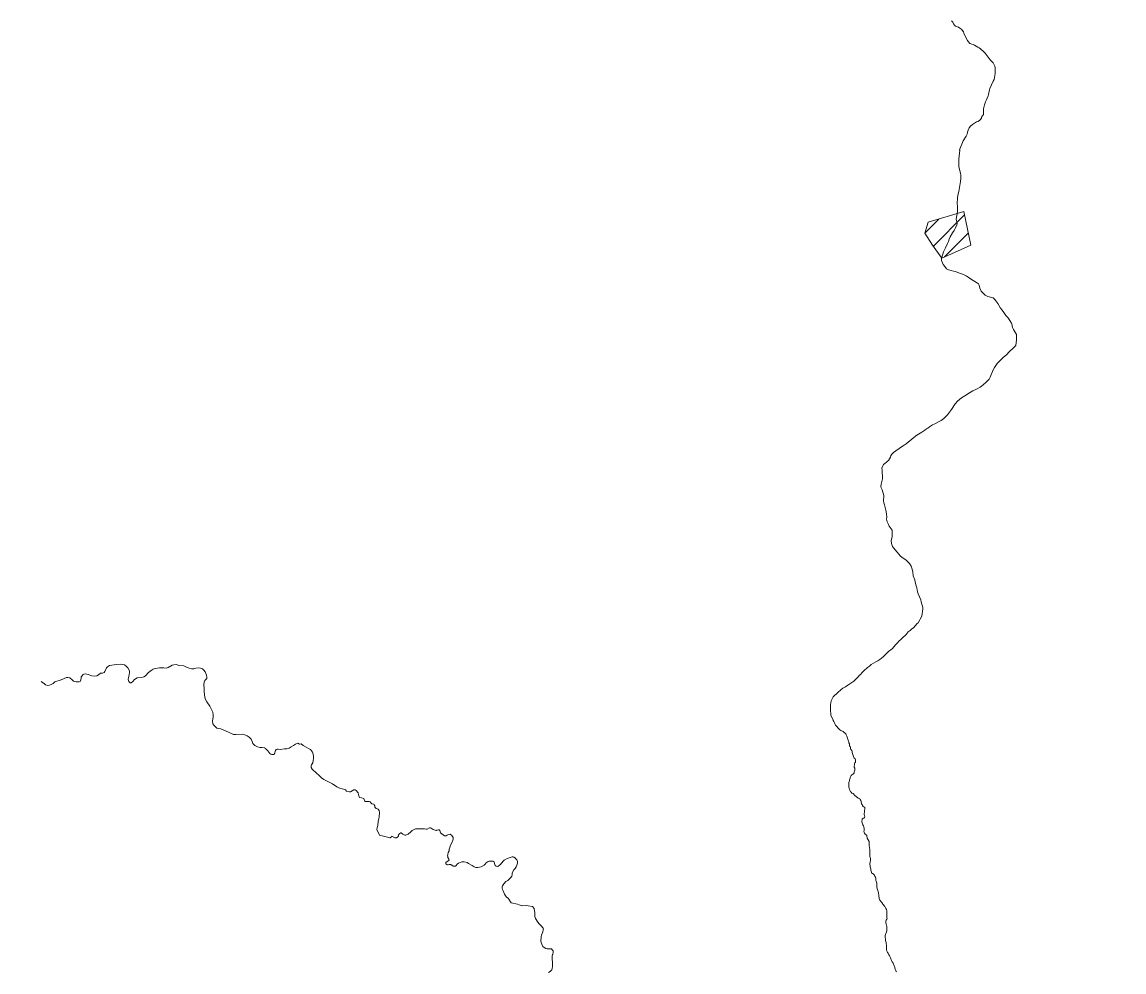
# Model space of a CAD drawing. Extents: x -1643653 to 4543381, y 1624270 to 13878484.
# Drawn here: x 591796 to 594659, y 8916524 to 8918990 of the extents above; entities that cross this region are included whole.
import ezdxf

# ---------------------------------------------------------------- set-up
doc = ezdxf.new("R2010")
doc.units = 0
doc.header["$LTSCALE"] = 200
doc.layers.add('6', color=7, linetype='Continuous', lineweight=13)
doc.layers.add('60', color=7, linetype='Continuous', lineweight=13)

msp = doc.modelspace()

# ---------------------------------------------------------------- linework, layer by layer
at = {"layer": '6'}
for p, q in [((594163.5, 8918408.1), (594244.8, 8918489.3)), ((594142, 8918443.1), (594177.6, 8918478.7)), ((594192.4, 8918380.4), (594254.3, 8918442.2))]:
    msp.add_line(p, q, dxfattribs=at)
for points in [[(594211, 8918993.2), (594213.8, 8918990.1), (594215.9, 8918986), (594218.1, 8918982.6), (594220.8, 8918980), (594229.2, 8918976.9), (594232.7, 8918974.8), (594237.1, 8918971.2), (594237.6, 8918969.7), (594238.5, 8918969.2), (594241.7, 8918964.5), (594242.7, 8918961.5), (594245.7, 8918955.2), (594252.2, 8918942.7), (594253.9, 8918939.9), (594258.7, 8918934.5), (594263.2, 8918932.8), (594267.2, 8918931.8), (594270.4, 8918930.5), (594278.7, 8918925.5), (594282.4, 8918923.7), (594285.8, 8918920.4), (594294.4, 8918913.4), (594297.9, 8918909.5), (594310.8, 8918892.4), (594318.5, 8918884.1)], [(594318.5, 8918884.1), (594320.6, 8918880.8), (594323.3, 8918875.6), (594324.2, 8918871.7), (594324.4, 8918867.9), (594324.2, 8918856.3), (594321.1, 8918841.2), (594318.7, 8918836.7), (594310.1, 8918817.8), (594309, 8918813.9), (594307.1, 8918802.5), (594306.1, 8918798.8), (594301.1, 8918787), (594299.1, 8918782.9), (594296.6, 8918775.6), (594295.7, 8918771.5), (594293.6, 8918764.6), (594293.4, 8918763.3), (594293.7, 8918750.3), (594288.3, 8918743.2), (594288.3, 8918741), (594285.3, 8918736.3), (594280.2, 8918732.5), (594275.5, 8918730.9), (594270.3, 8918727.7), (594265, 8918724), (594260, 8918719.7), (594256.3, 8918715.8), (594253.8, 8918709.3), (594252.3, 8918704.3), (594251, 8918698.8), (594248.9, 8918693.8), (594241.2, 8918682), (594231.1, 8918658.5), (594231.2, 8918658.1), (594232, 8918657.3), (594229.8, 8918634.4)], [(594229.8, 8918634.4), (594229.4, 8918626.8), (594229.4, 8918618.7), (594229.9, 8918614.3), (594234.2, 8918597.5), (594234.5, 8918593), (594235.3, 8918588.7), (594234.5, 8918584.1), (594234.2, 8918576.6), (594229.4, 8918550.1), (594227.7, 8918544.2), (594226.7, 8918539.7), (594226, 8918534.1), (594226, 8918534.1), (594226.3, 8918528.8), (594225.8, 8918523.7), (594225.5, 8918518.7), (594226.2, 8918513), (594226.4, 8918503.1), (594225.9, 8918497.8), (594222.9, 8918478.5), (594225.7, 8918466.4), (594224.2, 8918463.6), (594220.6, 8918454.3), (594217.9, 8918449.3), (594213.5, 8918443), (594207, 8918432.6), (594204.3, 8918426.8), (594202.6, 8918420.8), (594200.6, 8918415.2), (594195.5, 8918404.1), (594190.1, 8918393.3), (594187.9, 8918387.5), (594184.7, 8918376.6), (594184.9, 8918370.8), (594187, 8918364.9), (594189.1, 8918360.3), (594190.8, 8918358.7), (594197.9, 8918349.7), (594203, 8918347.3), (594209.9, 8918345.4), (594215.5, 8918343.5), (594221, 8918342.3), (594227, 8918339.7), (594243.4, 8918334.2), (594249, 8918331.2), (594254.3, 8918327.9), (594259.7, 8918323.2), (594278.4, 8918312.6), (594280.9, 8918310.6), (594282.4, 8918307), (594284.2, 8918299.2), (594288, 8918291.6), (594291.1, 8918287.7), (594298.5, 8918281.2), (594305.1, 8918277.9), (594318.7, 8918273.9), (594322.3, 8918270.7), (594326, 8918266.5), (594330.9, 8918259.4), (594338.1, 8918247.6), (594342.2, 8918241.9), (594347, 8918235.8), (594352.2, 8918228.3), (594356.9, 8918222.7)], [(594356.9, 8918222.7), (594362.6, 8918215.2), (594366.3, 8918208.8), (594367.2, 8918206.5), (594369.2, 8918197.1), (594371.3, 8918192), (594379.1, 8918179), (594379.3, 8918164), (594378.1, 8918151.2), (594377.6, 8918150.3), (594374.2, 8918147.3), (594370.9, 8918143.8), (594360.6, 8918133.9), (594353.5, 8918126.4), (594345.8, 8918119.7), (594335.9, 8918110.5), (594329.6, 8918103.7), (594322.5, 8918093.3), (594319.2, 8918087.2), (594311.5, 8918068), (594308.1, 8918063.2), (594300.7, 8918054.8), (594292.7, 8918047.9), (594288.6, 8918044.7), (594284.7, 8918042.2), (594275.5, 8918037.2), (594265.8, 8918032.8), (594257.1, 8918027.6), (594244.9, 8918019.5), (594236.9, 8918014.4), (594226.2, 8918005.8), (594220, 8917998.6), (594210.8, 8917984.6), (594199.9, 8917970.5), (594190.8, 8917960.6), (594187.2, 8917958), (594183.4, 8917955.8)], [(594183.4, 8917955.8), (594179, 8917952.7), (594170.7, 8917948.4), (594165.8, 8917946.4), (594161.4, 8917944.2), (594153.3, 8917939.3), (594149.1, 8917936.1), (594145.3, 8917933.7), (594141.4, 8917930.6), (594133.6, 8917925.1), (594129.4, 8917922.8), (594120.9, 8917917.5), (594112.6, 8917911.6), (594092.7, 8917895.3), (594092.7, 8917895.3), (594085.5, 8917890.2), (594080.6, 8917887.2), (594060.4, 8917872.8), (594056.9, 8917869.3), (594053.1, 8917864.7), (594051.8, 8917860.8), (594049.8, 8917856.4), (594046.6, 8917851.8), (594044.8, 8917849.8), (594043.5, 8917849.5), (594041.5, 8917847.4), (594037.2, 8917844.1), (594034.4, 8917841.3), (594032, 8917837.6), (594029.7, 8917831.9), (594029.7, 8917830.6), (594030.3, 8917827.2), (594030.6, 8917818.2), (594031.4, 8917813.3), (594031.2, 8917804.4), (594027.6, 8917790.3), (594027.1, 8917783.8), (594028.2, 8917780.5), (594030.8, 8917775.8), (594034.7, 8917761.2), (594034.8, 8917756.1), (594033.8, 8917751.4), (594034.2, 8917746.7), (594035, 8917742), (594036.9, 8917736.7), (594040.4, 8917723), (594041.9, 8917713.4), (594042.5, 8917704.3), (594042.1, 8917699.4), (594043.7, 8917692.4), (594046.8, 8917685.8), (594048.8, 8917680.8), (594056.4, 8917670.7), (594056.8, 8917657.1), (594056.3, 8917653.6), (594054.1, 8917643.9), (594054.4, 8917636.5), (594057.6, 8917628.1), (594059.6, 8917625.2), (594069.2, 8917613.9), (594078.3, 8917603.7), (594081.6, 8917600.5), (594093.3, 8917592.7), (594097.4, 8917588.8), (594101.6, 8917584)], [(594101.6, 8917584), (594105.5, 8917577), (594107.4, 8917572.3), (594109.8, 8917562.8), (594111.5, 8917551.9), (594115.2, 8917541.6), (594116, 8917536.1), (594118.5, 8917526.4), (594120.4, 8917521.1), (594122.4, 8917510.8), (594124.1, 8917505.5), (594130.7, 8917489.7), (594132.2, 8917485.1), (594136.2, 8917470.1), (594136.4, 8917466.5), (594133.8, 8917447.3), (594123.8, 8917430.6), (594121.9, 8917428.8), (594111.8, 8917416.9), (594108, 8917414.7), (594103.1, 8917410.6), (594098.2, 8917407.2), (594092.5, 8917400), (594082.3, 8917390.2), (594081.2, 8917388.3), (594080.2, 8917387.9), (594073.3, 8917381.9), (594071.7, 8917379.7), (594065.5, 8917373), (594057.6, 8917363.5), (594053.4, 8917359.7), (594050.1, 8917358.1), (594047.2, 8917356.1), (594032.8, 8917341.7), (594024.6, 8917335.2), (594019.5, 8917331.6), (594013.8, 8917328.6)], [(591845.6, 8917277.7), (591849.8, 8917275.1), (591853.6, 8917272.5), (591856.8, 8917269), (591862.9, 8917267.1), (591867.4, 8917268), (591872, 8917270), (591877.2, 8917272.6), (591881.7, 8917277.1), (591886.9, 8917279.1), (591892.6, 8917280.1), (591898, 8917281.9), (591911.5, 8917288.4), (591912.4, 8917288.6), (591915.1, 8917288.6), (591920.4, 8917287.1), (591926.3, 8917282.5), (591930.3, 8917278.6), (591932.7, 8917277.4), (591936.8, 8917276.8), (591941.4, 8917276.7), (591944.6, 8917276.9), (591947.1, 8917278.1), (591948.1, 8917279.7), (591949.7, 8917285.5), (591949.8, 8917289.9), (591950.3, 8917291.2), (591955, 8917296), (591957.2, 8917297.2), (591960.7, 8917297.4), (591967.8, 8917295.8), (591977.8, 8917292.2), (591984.7, 8917291.9), (591990.2, 8917292.5), (591994.9, 8917294.9), (591999.7, 8917299.4), (592005.2, 8917299.8), (592009.9, 8917301.1), (592011.7, 8917303.8), (592015.8, 8917313), (592018.7, 8917315.7), (592023.7, 8917319), (592029.6, 8917320.3), (592041.4, 8917322.1), (592052.1, 8917322.6), (592057.4, 8917322.2), (592062.2, 8917321), (592066.4, 8917317.7), (592070.9, 8917313), (592074.3, 8917307.5), (592075.4, 8917304.4), (592075.4, 8917301.5), (592073.8, 8917290.7), (592072.7, 8917288.2), (592072.1, 8917282.9), (592074, 8917277.7), (592076.8, 8917274.7), (592078.7, 8917274.3), (592079.6, 8917274.6), (592084.5, 8917277.6), (592088.2, 8917282.7), (592095.4, 8917287), (592106.7, 8917288.2), (592112.7, 8917290), (592116.6, 8917292.6), (592124.8, 8917301.6), (592131.5, 8917306.6), (592137, 8917309.7), (592142.4, 8917311.8), (592147.8, 8917312.8), (592153, 8917313.4), (592159.1, 8917313), (592164.9, 8917313), (592170.5, 8917312.2), (592175.5, 8917314.6), (592185.9, 8917320.4), (592190.5, 8917321.4), (592197.2, 8917321.6), (592203.6, 8917319.4), (592216.4, 8917318.6), (592225.5, 8917314.4), (592230.7, 8917312.4), (592236.7, 8917310.9), (592242.4, 8917311.1), (592248.1, 8917312.4), (592254.1, 8917313.4), (592259.9, 8917312.8), (592265.1, 8917310.8), (592269.7, 8917306.4), (592271.2, 8917303.7), (592272.3, 8917302.9), (592275.7, 8917294.6), (592276.6, 8917289.2), (592275.9, 8917285.5), (592271.4, 8917280), (592269.1, 8917275.7), (592268.3, 8917270.4), (592269.3, 8917258.8), (592269.4, 8917252.5), (592269.9, 8917242.9), (592271, 8917236.8)], [(594013.8, 8917328.6), (594002.2, 8917321.7), (593997.8, 8917317.7), (593992.7, 8917313.9), (593983, 8917305.5), (593978.9, 8917301.4), (593974.3, 8917296.2), (593970.9, 8917293.4), (593969.1, 8917291.2), (593967, 8917289.2), (593965, 8917286.7), (593956.6, 8917279), (593947, 8917272), (593941.1, 8917268.3), (593935.1, 8917264.2), (593935.1, 8917264.2), (593928.8, 8917260.8), (593923.4, 8917256.6), (593915.3, 8917249), (593903.6, 8917237.6), (593897.8, 8917227.8), (593896.4, 8917217.3), (593896.4, 8917205.8), (593897.2, 8917190.4), (593902.9, 8917177.1)], [(592271, 8917236.8), (592271, 8917236.8), (592273.1, 8917230.7), (592276.2, 8917225.3), (592283.8, 8917214), (592289.3, 8917203.3), (592291.5, 8917197.8), (592292.7, 8917191.5), (592292.7, 8917186.1), (592291.4, 8917175.2), (592292.2, 8917167.6), (592294.6, 8917164.1), (592298.4, 8917159.7), (592302.7, 8917157), (592312.9, 8917154.9), (592340.3, 8917142.5), (592345.8, 8917140.6), (592351.5, 8917140.3), (592368.9, 8917141.3), (592375.2, 8917139.3), (592380.7, 8917136.4), (592385.9, 8917133), (592391.1, 8917128.2), (592394.3, 8917122.2), (592396.1, 8917116.6), (592401.1, 8917111.7), (592408.1, 8917107.8), (592414, 8917106.3), (592419.4, 8917106.8), (592426.8, 8917105.2), (592427.4, 8917104.2), (592430.7, 8917101.9), (592435, 8917097.5), (592440.3, 8917091), (592442.3, 8917089.4), (592445.5, 8917088.1), (592448.1, 8917088.1), (592450.3, 8917088.5), (592453.1, 8917091.5), (592453.5, 8917097.1), (592454.4, 8917098.7), (592456.8, 8917101.6), (592459.2, 8917102.1), (592461.5, 8917101.7), (592466.7, 8917101.4), (592477.9, 8917102.8), (592484.1, 8917103.1), (592490.6, 8917104.9), (592495.6, 8917107.8), (592501.1, 8917111.9), (592506.7, 8917114.8), (592512.7, 8917117.4), (592516.7, 8917115.1), (592521.3, 8917115.6), (592526.3, 8917111.3), (592534.6, 8917107.5), (592540.1, 8917103.7), (592545.8, 8917101), (592550.4, 8917094.7), (592552.6, 8917089), (592553.4, 8917082.9), (592553.4, 8917078), (592552.7, 8917072.4), (592551.6, 8917066.9), (592548.2, 8917061.5), (592547.3, 8917059.6), (592547.3, 8917054.7), (592550.3, 8917050.4), (592561.6, 8917039.8), (592567, 8917034.3), (592574.5, 8917027.9), (592580.6, 8917023.7), (592585.8, 8917020.6), (592602.8, 8917011.8), (592614.3, 8917004.6), (592619.5, 8917002), (592624.7, 8917000), (592631.2, 8916998.5), (592636.2, 8916996.2), (592639.5, 8916993.2), (592646.8, 8916991.2), (592649.2, 8916991.1), (592657.9, 8916996.1), (592661, 8916996.4), (592661.7, 8916996.2), (592664.2, 8916994.4), (592669.2, 8916988.6), (592669.9, 8916983.4), (592673, 8916976.8), (592677.8, 8916976.1), (592684.1, 8916973.9), (592685.2, 8916971.8), (592686.4, 8916967), (592687.1, 8916966.5), (592688.8, 8916965.9), (592697.7, 8916966), (592700.3, 8916965.4), (592702.8, 8916961.5), (592705, 8916960.5), (592709.9, 8916959.1), (592711.1, 8916957.5)], [(593902.9, 8917177.1), (593903.3, 8917176.8), (593904.7, 8917174.2), (593905.7, 8917172.4), (593907.1, 8917170.5), (593907.6, 8917168.2), (593908.2, 8917166.1), (593909.6, 8917164.5), (593911.5, 8917162.4), (593913.4, 8917160.1), (593915.1, 8917157.8), (593916.8, 8917155.9), (593918.8, 8917154), (593921, 8917152.1), (593923.3, 8917150.5), (593925.2, 8917149.7), (593927.4, 8917149.1), (593929.2, 8917147.8), (593931.1, 8917146.3)], [(593931.1, 8917146.3), (593932.9, 8917144.8), (593934.6, 8917143.4), (593935.8, 8917141.6), (593937.2, 8917139), (593938.6, 8917136.1), (593939.6, 8917133.4), (593940.2, 8917130.4), (593940.6, 8917129.7), (593941.3, 8917127.8), (593942, 8917125.9), (593942.7, 8917123.3), (593943.6, 8917121.1), (593944.4, 8917118.9), (593945.6, 8917115.6), (593945.6, 8917113.4), (593945.5, 8917110.8), (593947.3, 8917109.4), (593948.1, 8917106.8), (593948.1, 8917104.1), (593949.5, 8917101.2), (593951.9, 8917098.4), (593952.4, 8917096.3), (593952.4, 8917093.7), (593953.1, 8917090.6), (593954, 8917088.6), (593955.3, 8917085.7), (593956.2, 8917083), (593958, 8917078.9), (593960.2, 8917076.7), (593961.5, 8917074.9), (593961.7, 8917072.7), (593961.6, 8917070.6), (593961, 8917068.3), (593959.9, 8917066.4), (593958.7, 8917063.9), (593958.4, 8917060.7), (593958.2, 8917058.7), (593957.8, 8917055.3), (593959.4, 8917052.8), (593959.5, 8917050.1), (593959.2, 8917047.4), (593958.9, 8917045.3), (593958.2, 8917043.1), (593957.5, 8917040.4), (593956.4, 8917038.4), (593954.2, 8917037.3), (593951.9, 8917035.2), (593950.4, 8917033.6), (593948.4, 8917030.6), (593947.5, 8917028.2), (593947.6, 8917026.8), (593946.7, 8917024.4), (593946.1, 8917022.4), (593945.3, 8917020.3), (593944.6, 8917017.9), (593944.4, 8917015.8), (593944.3, 8917011.7), (593944.3, 8917009.3), (593944.2, 8917006), (593944.1, 8917003.4), (593945.1, 8917000.9), (593946.1, 8916997.5), (593947.1, 8916994), (593948.5, 8916991.6), (593949.9, 8916990.1), (593952, 8916987.6), (593955, 8916986.6), (593956.8, 8916985), (593958, 8916983.3), (593959.8, 8916981.8), (593962.7, 8916979.6), (593965, 8916977.8), (593966.6, 8916976.2), (593968.3, 8916974.8), (593970.8, 8916974.3), (593972.3, 8916972.9), (593973.6, 8916971.1), (593975.1, 8916969.2), (593975.6, 8916967.1), (593975.8, 8916964.8), (593976.7, 8916962.3), (593977.3, 8916960.3), (593978.3, 8916958.1), (593979.3, 8916955.4), (593981.2, 8916953.3), (593983, 8916952.1), (593985.2, 8916950.6), (593985.8, 8916948.1), (593985.5, 8916946.1), (593985.1, 8916943.1), (593984.9, 8916940.8), (593984.7, 8916938.6), (593984, 8916935.1), (593984, 8916932.8), (593984.6, 8916930.1), (593985.2, 8916927.7), (593984.7, 8916924.6), (593982.8, 8916923), (593980.7, 8916921.8), (593979, 8916920.3)], [(592711.1, 8916957.5), (592712.3, 8916955.2), (592712.3, 8916955.2), (592712.5, 8916952), (592712.9, 8916951.3), (592716.5, 8916947.7), (592721.5, 8916946), (592723.3, 8916943.9), (592723.8, 8916943), (592724.6, 8916937.6), (592724, 8916926.3), (592723.1, 8916920.9), (592721.6, 8916915.2), (592720.5, 8916904.2), (592718.9, 8916898.6), (592717.9, 8916893.2), (592724.4, 8916878.8), (592748.9, 8916872.5), (592752, 8916871.9), (592752.8, 8916872.2), (592756.5, 8916875), (592756.8, 8916876), (592764.5, 8916872), (592768.8, 8916871.5), (592772.3, 8916874.1), (592774.2, 8916877.3), (592774.6, 8916880), (592776.1, 8916881.8), (592776.7, 8916883.3), (592778.3, 8916883.5), (592779.7, 8916884.5), (592781.1, 8916884.6), (592785.3, 8916881.4), (592790.6, 8916878.7), (592793.5, 8916878.7), (592799, 8916881.6), (592806.1, 8916887.4), (592809.8, 8916890.8), (592813.5, 8916892.8), (592818.2, 8916894.8), (592823.2, 8916895.6), (592832.3, 8916895.2), (592841.5, 8916895.2), (592846.2, 8916894.2), (592848.3, 8916894.2), (592855.1, 8916897.4), (592857.3, 8916897.7), (592859.4, 8916896.6), (592863.9, 8916893.7), (592869.3, 8916891.4), (592872.9, 8916891), (592874, 8916891.6), (592877.8, 8916892.9), (592880, 8916893), (592881.3, 8916890.9), (592883, 8916885.1), (592893.3, 8916877.1), (592895.9, 8916877), (592897.7, 8916877.4), (592900.5, 8916879), (592904.1, 8916880.6), (592908.2, 8916881.2), (592908.8, 8916881.1), (592913.1, 8916878.3), (592916.1, 8916873), (592916.1, 8916868.1), (592914.8, 8916863.5), (592913.2, 8916861.2), (592912.4, 8916858.9), (592908.4, 8916850.8), (592907.6, 8916846.4), (592906.1, 8916842), (592905.5, 8916837.8), (592903.6, 8916833.6), (592902.2, 8916828.9), (592901.3, 8916824.9), (592901.9, 8916824), (592902.6, 8916820.6), (592904.8, 8916816.2), (592905.6, 8916813.8), (592903.6, 8916811.8), (592897.4, 8916808), (592896.8, 8916804.3), (592899.4, 8916802.5), (592901.2, 8916801.9), (592903.1, 8916801.9), (592906.1, 8916803), (592907.3, 8916803), (592910.3, 8916802.2), (592916.3, 8916798.3), (592920.2, 8916798.1), (592922.2, 8916798.7), (592923.7, 8916799.8), (592926.5, 8916803.4), (592930.2, 8916806.3), (592934.1, 8916808.1), (592938.3, 8916809.3), (592944.5, 8916809.6), (592952.3, 8916807.6), (592956.4, 8916805.5), (592965.7, 8916799.6)], [(593979, 8916920.3), (593978.2, 8916918), (593978, 8916916), (593978, 8916913.3), (593978.5, 8916911.2), (593979.3, 8916908.4), (593980.3, 8916905.9), (593981.8, 8916903.3), (593983.1, 8916899.7), (593983.7, 8916897.3), (593983.7, 8916894.3), (593983.4, 8916891.3), (593983.1, 8916888.6), (593984.1, 8916886.7), (593984.8, 8916884), (593986.4, 8916881.6), (593988.6, 8916879.6), (593990.3, 8916877.7), (593990.7, 8916876.4), (593991.3, 8916870.8), (593997, 8916862.3), (593996.9, 8916853.1)], [(593996.9, 8916853.1), (593996.9, 8916852.3), (593998.1, 8916841.7), (593998.4, 8916839.4), (593998.5, 8916836.3), (593998.8, 8916833.9), (593998.9, 8916831.7), (593998.9, 8916829.4), (593998.8, 8916827.2), (593998.7, 8916825), (593998.5, 8916823), (593999, 8916820.7), (594000, 8916818.7), (594000.2, 8916815.8), (594000.1, 8916812.4), (593999.7, 8916810.2), (593999.1, 8916808.1), (593998.6, 8916805.3), (593998.9, 8916802.9), (593999.6, 8916799.7), (593999.8, 8916796.9), (594000.5, 8916793.9), (594000.8, 8916791.7), (594001.1, 8916788.2), (594002.2, 8916785.5), (594003.1, 8916783), (594003.1, 8916780.8), (594005.2, 8916779.1), (594007.4, 8916778.3), (594009.2, 8916777), (594010.8, 8916775.2), (594011.9, 8916772.7), (594013.1, 8916769.7), (594013.9, 8916766.8), (594014.1, 8916764), (594014.5, 8916761.2), (594014.9, 8916759.2), (594015.8, 8916756.9), (594016.5, 8916753.8), (594016.9, 8916751.8), (594017, 8916749.7), (594016.8, 8916747.5), (594016.9, 8916744.1), (594017.2, 8916741.5), (594017.9, 8916739.2), (594019.1, 8916734.7), (594020, 8916731.6), (594020.7, 8916728.8), (594021.4, 8916726.8), (594021.7, 8916724.8), (594021.6, 8916722), (594021.6, 8916719.8), (594022.6, 8916716.9), (594022.8, 8916714.6), (594023.4, 8916711.8), (594024.4, 8916710), (594025.8, 8916707.9), (594027.6, 8916705.9), (594029.3, 8916703.8), (594031, 8916701.6), (594032.4, 8916699.9), (594034.3, 8916697.5), (594035.6, 8916695.5), (594037.5, 8916693.1), (594039.1, 8916690.2), (594040.5, 8916688.1), (594041.4, 8916685.6), (594042.6, 8916682.6), (594042.9, 8916680.3), (594043, 8916678.3), (594042.7, 8916675.6), (594042.7, 8916673.2), (594042.7, 8916669.9), (594042.8, 8916667.1), (594043.1, 8916664.8), (594043.2, 8916662.4), (594043, 8916660.3), (594041, 8916658.4), (594040.1, 8916655.7), (594040.1, 8916653.3), (594040.3, 8916651.2), (594040.8, 8916648.8), (594041.2, 8916646.8), (594041.9, 8916644.8), (594042.5, 8916641.9), (594042.5, 8916638.7), (594042.5, 8916636.2), (594042.8, 8916633.5), (594042.6, 8916630.4), (594041.8, 8916627.7), (594041.1, 8916625.4), (594040.1, 8916623.1), (594039.2, 8916620.5), (594038.7, 8916618.1), (594038.3, 8916615.6), (594038.1, 8916612.8), (594038.8, 8916609.5), (594039.2, 8916607.5), (594039.5, 8916605.1), (594040.4, 8916602.6), (594040.7, 8916600.4)], [(592965.7, 8916799.6), (592971.1, 8916796.7), (592975.3, 8916795.1), (592975.3, 8916795.1), (592980.2, 8916794.9), (592984.7, 8916795.5), (592988.8, 8916796.7), (592996.4, 8916800.7), (592999.6, 8916803.7), (593002.3, 8916807), (593006.9, 8916810.2), (593009.7, 8916810.9), (593018.9, 8916811.5), (593021.6, 8916809.9), (593022.9, 8916809.5), (593023.3, 8916806), (593024, 8916801.8), (593025.3, 8916799.7), (593027.7, 8916798.3), (593031.8, 8916797.5), (593036.9, 8916800.8), (593039.9, 8916803.6), (593040.4, 8916804.7), (593048.4, 8916813.9), (593050.5, 8916814.8), (593056.7, 8916818.5), (593069.6, 8916822.2), (593071.9, 8916822.4), (593074.1, 8916821.8), (593078, 8916819.3), (593078.3, 8916818.5), (593081.3, 8916815), (593082.3, 8916813.2), (593082.9, 8916810.4), (593082.9, 8916806.1), (593081.6, 8916801), (593079.4, 8916796.2), (593077.2, 8916792.5), (593074.1, 8916788.4), (593069.8, 8916781), (593069.3, 8916776.1), (593068.4, 8916772.5), (593067.2, 8916770.7), (593067, 8916769.5), (593057.8, 8916761.1), (593053.4, 8916758.2), (593048, 8916752.6), (593044.2, 8916746.8), (593043.8, 8916744.4), (593043.8, 8916740.9), (593044.2, 8916737.7), (593046.2, 8916734.5), (593047.5, 8916729.8), (593049.9, 8916725.4), (593053.1, 8916720.5), (593055, 8916718.1), (593059, 8916715), (593066.5, 8916703.3), (593083.2, 8916699.6), (593087.7, 8916697.7), (593096.7, 8916695.6), (593106.8, 8916696.1), (593111.4, 8916695.6), (593122, 8916693.3)], [(593122, 8916693.3), (593126.8, 8916688.3), (593128.2, 8916676.8), (593128.1, 8916671.3), (593128.5, 8916667.6), (593130.1, 8916662.3), (593136.3, 8916652.8), (593139.5, 8916648.8), (593144.8, 8916643.5), (593149.8, 8916637.2), (593150.5, 8916635.3), (593150.3, 8916632.6), (593149.3, 8916628.1), (593148.4, 8916625.5), (593147, 8916623.3), (593146.5, 8916621.2), (593145.8, 8916620.5), (593144.6, 8916613.9), (593144.2, 8916604.4), (593145, 8916599.8), (593146.2, 8916595.4), (593148.1, 8916591.6), (593149.5, 8916589.9), (593150, 8916588.8), (593157.2, 8916584.3), (593160.7, 8916583.4), (593169.3, 8916584), (593171.6, 8916583.7), (593173.7, 8916581.4), (593175.6, 8916578), (593175.8, 8916573.6), (593175, 8916569.8), (593174.3, 8916568.8), (593173.5, 8916564.7), (593173.1, 8916560.2), (593173.5, 8916555.3), (593174.5, 8916550.8), (593174.1, 8916537.8), (593173.4, 8916532.9), (593172.2, 8916528.9), (593171.7, 8916528.1), (593167.9, 8916524.7), (593164.1, 8916522.1)], [(594040.7, 8916600.4), (594041, 8916598.2), (594041.3, 8916596), (594042, 8916593.7), (594042, 8916591.4), (594042, 8916589.1), (594041.9, 8916586.2), (594041.9, 8916583.9), (594041.9, 8916581.4), (594042.2, 8916580.1), (594043, 8916578.2), (594043.9, 8916576.3), (594044.8, 8916574.2), (594045.9, 8916572.2), (594047, 8916570.4), (594048.3, 8916568.3), (594049.3, 8916566), (594050.4, 8916563.9), (594051.4, 8916561.8), (594052.4, 8916560), (594053.5, 8916557.6), (594054.3, 8916555.6), (594055.1, 8916553.7), (594056, 8916551.6), (594056.9, 8916549.8), (594058.2, 8916548), (594059.2, 8916546.1), (594060, 8916543.6), (594061, 8916541.7), (594062, 8916539.6), (594062.6, 8916537.6), (594063.3, 8916535.5), (594063.5, 8916533.2), (594064.2, 8916530.9), (594065.1, 8916528.8), (594066, 8916526.9), (594066.8, 8916524.7), (594067.8, 8916523.6)]]:
    msp.add_lwpolyline(points, dxfattribs=at)
msp.add_lwpolyline([(594150.3, 8918470.4), (594242.9, 8918498.5), (594260.6, 8918411), (594185.6, 8918377.3), (594161.2, 8918411.3), (594141.8, 8918442.5)], close=True, dxfattribs=at)
at = {"layer": '60', "lineweight": 25}
msp.add_spline([(814781, 9009175.5), (814787.2, 9009173.4), (814796.9, 9009173.4), (814799.4, 9009172.4), (814805.1, 9009174.5), (814805.6, 9009176.5), (814811.7, 9009179.5), (814811.7, 9009179.5), (814801.5, 9009181), (814790.7, 9009181.5), (814784.1, 9009183.1), (814777.4, 9009185.1), (814778.4, 9009175.5)], degree=3, dxfattribs=at)

doc.saveas('drawing.dxf')
